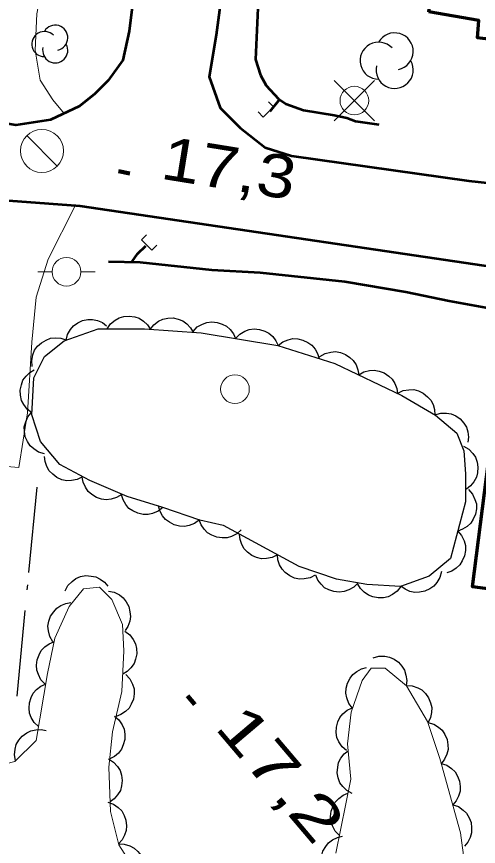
# Model space of a CAD drawing. Extents: x 386081 to 389416, y 5130568 to 5134082.
# Drawn here: x 387648.6 to 387680.8, y 5132142.5 to 5132200.4 of the extents above; entities that cross this region are included whole.
import ezdxf

# ---------------------------------------------------------------- set-up
doc = ezdxf.new("R2010")
doc.units = 0
doc.header["$LTSCALE"] = 1.2
for name, pattern in [('DASH_DOUBLE_DOT', [9.2, 5, -1.2, 0.3, -1.2, 0.3, -1.2]), ('DOT_DASHED', [7.7, 5, -1.2, 0.3, -1.2]), ('LONG_DASHED', [7.5, 6, -1.5])]:
    doc.linetypes.add(name, pattern=pattern)
for name, color, linetype, lineweight in [('19', 7, 'Continuous', 13), ('21', 7, 'LONG_DASHED', 35), ('26', 7, 'Continuous', 35), ('3', 7, 'Continuous', 140), ('31', 7, 'Continuous', 70), ('36', 7, 'Continuous', 13), ('4', 7, 'DASH_DOUBLE_DOT', 53), ('41', 7, 'DOT_DASHED', 25), ('44', 7, 'Continuous', 25)]:
    doc.layers.add(name, color=color, linetype=linetype, lineweight=lineweight)

msp = doc.modelspace()

# ---------------------------------------------------------------- linework, layer by layer
at = {"layer": '19'}
for points in [[(387657.51, 5132207.99), (387653.2, 5132208.54), (387651.89, 5132208.57), (387651.21, 5132207.03), (387650.01, 5132200.58), (387649.9, 5132198.05), (387650.23, 5132195.94), (387651.13, 5132194.59), (387651.9, 5132193.63)], [(387652.67, 5132187.18), (387650.79, 5132183.47), (387649.95, 5132180.8), (387649.65, 5132177.68), (387649.36, 5132172.74), (387648.75, 5132168.92), (387644.24, 5132169.29)]]:
    msp.add_lwpolyline(points, dxfattribs=at)
at = {"layer": '21', "linetype": 'Continuous', "lineweight": 53}
for points in [[(387661.63, 5132241.07), (387656.45, 5132199.38), (387655.99, 5132197.34), (387654.97, 5132195.93), (387654.05, 5132195), (387652.97, 5132194.13), (387650.96, 5132193.18), (387648.54, 5132192.8), (387644.01, 5132193.57), (387636.82, 5132194.51), (387628.83, 5132195.72), (387613.31, 5132197.55), (387603.78, 5132198.93), (387584.34, 5132201.26), (387572.38, 5132203)], [(387663.01, 5132202.96), (387662.5, 5132199.09), (387662.01, 5132196.19), (387662.79, 5132194.03), (387664.18, 5132192.63), (387665.92, 5132191.26), (387667.75, 5132190.66), (387680.13, 5132188.93), (387688.3, 5132188.05), (387702.77, 5132185.99)], [(387702.12, 5132180.25), (387693.73, 5132181.41), (387686.7, 5132182.17), (387653.02, 5132187.15), (387645.82, 5132187.7), (387616.9, 5132191.15), (387605.59, 5132192.82), (387590.47, 5132194.8), (387576, 5132196.92)]]:
    msp.add_lwpolyline(points, dxfattribs=at)
at = {"layer": '26'}
for p, q in [((387666.5, 5132194.09), (387665.79, 5132193.38)), ((387666.5, 5132194.09), (387666.15, 5132194.45)), ((387665.79, 5132193.38), (387665.44, 5132193.74)), ((387657.31, 5132184.8), (387657.66, 5132185.15)), ((387658.03, 5132184.09), (387657.31, 5132184.8)), ((387658.03, 5132184.09), (387658.38, 5132184.44))]:
    msp.add_line(p, q, dxfattribs=at)
at = {"layer": '3'}
for p, q in [((387655.71, 5132189.59), (387656.5, 5132189.45)), ((387660.5, 5132152.99), (387661.01, 5132152.38))]:
    msp.add_line(p, q, dxfattribs=at)
at = {"layer": '31'}
for points in [[(387677.33, 5132200.72), (387678.33, 5132210.2), (387690.43, 5132208.53), (387689.52, 5132199.32), (387686.96, 5132199.65), (387686.84, 5132198.16), (387680.72, 5132198.9), (387680.81, 5132200.12)], [(387688.94, 5132159.46), (387680.39, 5132160.59), (387681.64, 5132170.44), (387690.2, 5132169.42)]]:
    msp.add_lwpolyline(points, close=True, dxfattribs=at)
at = {"layer": '36'}
for p, q in [((387673.55, 5132193.11), (387670.73, 5132195.93)), ((387670.73, 5132193.11), (387673.55, 5132195.93)), ((387651.43, 5132189.94), (387649.31, 5132192.08)), ((387650.08, 5132182.58), (387651.08, 5132182.58)), ((387654.08, 5132182.58), (387653.08, 5132182.58))]:
    msp.add_line(p, q, dxfattribs=at)
for centre, radius in [((387672.144, 5132194.525), 1), ((387650.36, 5132191.011), 1.5), ((387652.074, 5132182.58), 1), ((387663.818, 5132174.39), 1)]:
    msp.add_circle(centre, radius, dxfattribs=at)
at = {"layer": '4'}
msp.add_line((387666.92, 5132194.61), (387666.24, 5132193.76), dxfattribs=at)
for points in [[(387668.72, 5132223.5), (387668.4, 5132222.15), (387667.64, 5132217.63), (387667.35, 5132214.37), (387666.56, 5132209.78), (387665.38, 5132203.87), (387665.41, 5132200.98), (387665.26, 5132197.4), (387665.6, 5132196.3), (387666, 5132195.59), (387666.85, 5132194.66), (387667.37, 5132194.3), (387668.6, 5132193.86), (387670.73, 5132193.51), (387671.61, 5132193.32), (387672.22, 5132193.09), (387673.86, 5132192.86)], [(387656.66, 5132183.29), (387657.02, 5132183.83), (387657.61, 5132184.38)], [(387655.01, 5132183.3), (387657.2, 5132183.25), (387662.2, 5132182.72), (387665.57, 5132182.54), (387671.49, 5132181.91), (387675.72, 5132181.19), (387678.76, 5132180.55), (387688.4, 5132178.79), (387690.22, 5132178.57), (387691.54, 5132178.53), (387692.32, 5132178.59)]]:
    msp.add_lwpolyline(points, dxfattribs=at)
at = {"layer": '41'}
msp.add_lwpolyline([(387648.64, 5132152.97), (387649.45, 5132161.59), (387650.12, 5132168.61)], dxfattribs=at)
at = {"layer": '44'}
for points in [[(387652.05, 5132177.81), (387652.15, 5132178.21), (387652.36, 5132178.56), (387652.57, 5132178.82), (387652.86, 5132179.02), (387653.19, 5132179.17), (387653.57, 5132179.24), (387653.89, 5132179.26), (387654.24, 5132179.18), (387654.58, 5132179.03), (387654.87, 5132178.82)], [(387654.91, 5132178.61), (387655.14, 5132178.95), (387655.46, 5132179.2), (387655.74, 5132179.37), (387656.08, 5132179.46), (387656.45, 5132179.49), (387656.83, 5132179.43), (387657.14, 5132179.34), (387657.44, 5132179.14), (387657.71, 5132178.89), (387657.91, 5132178.59)], [(387657.91, 5132178.56), (387658.16, 5132178.89), (387658.49, 5132179.13), (387658.79, 5132179.28), (387659.13, 5132179.35), (387659.5, 5132179.36), (387659.87, 5132179.27), (387660.18, 5132179.16), (387660.46, 5132178.95), (387660.72, 5132178.68), (387660.9, 5132178.37)], [(387660.91, 5132178.42), (387661.19, 5132178.73), (387661.55, 5132178.93), (387661.85, 5132179.05), (387662.2, 5132179.08), (387662.57, 5132179.05), (387662.93, 5132178.93), (387663.23, 5132178.79), (387663.49, 5132178.55), (387663.71, 5132178.26), (387663.86, 5132177.93)], [(387663.86, 5132177.93), (387664.15, 5132178.23), (387664.51, 5132178.43), (387664.81, 5132178.56), (387665.16, 5132178.59), (387665.53, 5132178.56), (387665.89, 5132178.43), (387666.19, 5132178.3), (387666.45, 5132178.06), (387666.67, 5132177.76), (387666.82, 5132177.44)], [(387649.68, 5132175.97), (387649.65, 5132176.39), (387649.73, 5132176.79), (387649.85, 5132177.1), (387650.06, 5132177.38), (387650.32, 5132177.63), (387650.66, 5132177.82), (387650.96, 5132177.95), (387651.31, 5132177.98), (387651.68, 5132177.95), (387652.03, 5132177.84)], [(387666.82, 5132177.43), (387667.15, 5132177.69), (387667.53, 5132177.84), (387667.85, 5132177.92), (387668.2, 5132177.9), (387668.56, 5132177.82), (387668.9, 5132177.65), (387669.18, 5132177.47), (387669.4, 5132177.19), (387669.58, 5132176.87), (387669.68, 5132176.53)], [(387669.74, 5132176.67), (387670.1, 5132176.88), (387670.5, 5132176.98), (387670.82, 5132177.01), (387671.17, 5132176.95), (387671.52, 5132176.82), (387671.83, 5132176.6), (387672.07, 5132176.38), (387672.26, 5132176.08), (387672.39, 5132175.74), (387672.45, 5132175.38)], [(387649.66, 5132172.74), (387649.33, 5132172.99), (387649.09, 5132173.32), (387648.93, 5132173.61), (387648.86, 5132173.96), (387648.85, 5132174.33), (387648.93, 5132174.7), (387649.04, 5132175.01), (387649.25, 5132175.29), (387649.51, 5132175.55), (387649.82, 5132175.74)], [(387672.45, 5132175.38), (387672.81, 5132175.59), (387673.2, 5132175.69), (387673.53, 5132175.72), (387673.88, 5132175.65), (387674.22, 5132175.52), (387674.54, 5132175.3), (387674.78, 5132175.09), (387674.96, 5132174.79), (387675.1, 5132174.44), (387675.15, 5132174.09)], [(387675.17, 5132174.11), (387675.54, 5132174.29), (387675.95, 5132174.35), (387676.28, 5132174.36), (387676.61, 5132174.27), (387676.95, 5132174.11), (387677.24, 5132173.86), (387677.47, 5132173.63), (387677.63, 5132173.31), (387677.73, 5132172.96), (387677.76, 5132172.6)], [(387650.53, 5132169.88), (387650.13, 5132170), (387649.79, 5132170.22), (387649.54, 5132170.43), (387649.35, 5132170.73), (387649.2, 5132171.07), (387649.15, 5132171.45), (387649.13, 5132171.77), (387649.23, 5132172.11), (387649.38, 5132172.45), (387649.6, 5132172.73)], [(387677.76, 5132172.61), (387678.17, 5132172.72), (387678.57, 5132172.72), (387678.9, 5132172.67), (387679.22, 5132172.52), (387679.52, 5132172.31), (387679.77, 5132172.01), (387679.95, 5132171.74), (387680.05, 5132171.41), (387680.1, 5132171.04), (387680.06, 5132170.68)], [(387679.76, 5132170.41), (387680.12, 5132170.2), (387680.4, 5132169.91), (387680.59, 5132169.64), (387680.7, 5132169.3), (387680.76, 5132168.94), (387680.72, 5132168.56), (387680.65, 5132168.24), (387680.48, 5132167.93), (387680.25, 5132167.64), (387679.96, 5132167.42)], [(387653.19, 5132168.28), (387652.82, 5132168.09), (387652.42, 5132168.01), (387652.09, 5132167.99), (387651.75, 5132168.07), (387651.41, 5132168.22), (387651.11, 5132168.45), (387650.87, 5132168.68), (387650.7, 5132168.99), (387650.58, 5132169.34), (387650.54, 5132169.69)], [(387655.92, 5132167.05), (387655.57, 5132166.83), (387655.18, 5132166.72), (387654.85, 5132166.67), (387654.51, 5132166.72), (387654.16, 5132166.84), (387653.83, 5132167.05), (387653.58, 5132167.25), (387653.39, 5132167.55), (387653.24, 5132167.89), (387653.17, 5132168.24)], [(387680.11, 5132167.39), (387680.38, 5132167.07), (387680.55, 5132166.7), (387680.65, 5132166.39), (387680.65, 5132166.04), (387680.58, 5132165.67), (387680.43, 5132165.32), (387680.26, 5132165.04), (387680, 5132164.8), (387679.69, 5132164.61), (387679.35, 5132164.49)], [(387658.78, 5132166.14), (387658.46, 5132165.88), (387658.08, 5132165.72), (387657.76, 5132165.64), (387657.41, 5132165.65), (387657.05, 5132165.73), (387656.7, 5132165.9), (387656.43, 5132166.07), (387656.2, 5132166.34), (387656.02, 5132166.66), (387655.91, 5132167.01)], [(387661.34, 5132165.27), (387661, 5132165.02), (387660.62, 5132164.88), (387660.3, 5132164.81), (387659.95, 5132164.83), (387659.59, 5132164.92), (387659.25, 5132165.1), (387658.98, 5132165.29), (387658.77, 5132165.56), (387658.59, 5132165.89), (387658.49, 5132166.24)], [(387664.25, 5132164.58), (387663.95, 5132164.3), (387663.58, 5132164.12), (387663.27, 5132164.02), (387662.92, 5132164.01), (387662.55, 5132164.06), (387662.2, 5132164.21), (387661.91, 5132164.37), (387661.67, 5132164.63), (387661.46, 5132164.93), (387661.33, 5132165.27)], [(387679.35, 5132164.49), (387679.62, 5132164.17), (387679.79, 5132163.8), (387679.89, 5132163.48), (387679.89, 5132163.13), (387679.83, 5132162.77), (387679.67, 5132162.42), (387679.5, 5132162.14), (387679.24, 5132161.9), (387678.93, 5132161.7), (387678.59, 5132161.58)], [(387666.78, 5132162.84), (387666.41, 5132162.65), (387666.01, 5132162.57), (387665.68, 5132162.55), (387665.33, 5132162.64), (387664.99, 5132162.78), (387664.69, 5132163.02), (387664.46, 5132163.24), (387664.29, 5132163.55), (387664.17, 5132163.91), (387664.13, 5132164.26)], [(387669.42, 5132161.42), (387669.05, 5132161.23), (387668.65, 5132161.15), (387668.32, 5132161.13), (387667.97, 5132161.21), (387667.64, 5132161.36), (387667.33, 5132161.6), (387667.1, 5132161.82), (387666.93, 5132162.13), (387666.81, 5132162.48), (387666.78, 5132162.84)], [(387678.21, 5132161.66), (387678.1, 5132161.25), (387677.89, 5132160.91), (387677.69, 5132160.65), (387677.4, 5132160.45), (387677.06, 5132160.29), (387676.68, 5132160.22), (387676.36, 5132160.2), (387676.02, 5132160.28), (387675.68, 5132160.43), (387675.38, 5132160.64)], [(387651.97, 5132160.32), (387652.17, 5132160.69), (387652.46, 5132160.98), (387652.72, 5132161.18), (387653.05, 5132161.31), (387653.41, 5132161.38), (387653.79, 5132161.35), (387654.11, 5132161.3), (387654.43, 5132161.14), (387654.73, 5132160.92), (387654.96, 5132160.64)], [(387672.4, 5132160.87), (387672.11, 5132160.57), (387671.75, 5132160.38), (387671.44, 5132160.26), (387671.09, 5132160.23), (387670.72, 5132160.26), (387670.36, 5132160.39), (387670.07, 5132160.53), (387669.82, 5132160.78), (387669.59, 5132161.07), (387669.45, 5132161.4)], [(387675.39, 5132160.63), (387675.13, 5132160.3), (387674.8, 5132160.06), (387674.51, 5132159.9), (387674.17, 5132159.83), (387673.8, 5132159.82), (387673.42, 5132159.9), (387673.12, 5132160.01), (387672.83, 5132160.22), (387672.58, 5132160.49), (387672.39, 5132160.79)], [(387654.99, 5132160.3), (387655.4, 5132160.22), (387655.76, 5132160.03), (387656.03, 5132159.84), (387656.24, 5132159.56), (387656.41, 5132159.23), (387656.5, 5132158.86), (387656.54, 5132158.53), (387656.48, 5132158.19), (387656.35, 5132157.84), (387656.16, 5132157.54)], [(387651.13, 5132156.77), (387650.92, 5132157.12), (387650.82, 5132157.52), (387650.78, 5132157.85), (387650.84, 5132158.19), (387650.96, 5132158.54), (387651.18, 5132158.86), (387651.39, 5132159.11), (387651.68, 5132159.29), (387652.03, 5132159.44), (387652.38, 5132159.5)], [(387656.15, 5132157.5), (387656.48, 5132157.25), (387656.72, 5132156.92), (387656.88, 5132156.63), (387656.95, 5132156.29), (387656.97, 5132155.92), (387656.88, 5132155.54), (387656.78, 5132155.24), (387656.57, 5132154.95), (387656.31, 5132154.69), (387656, 5132154.51)], [(387650.58, 5132153.81), (387650.29, 5132154.11), (387650.11, 5132154.47), (387650, 5132154.78), (387649.98, 5132155.13), (387650.02, 5132155.5), (387650.16, 5132155.86), (387650.31, 5132156.15), (387650.56, 5132156.4), (387650.86, 5132156.61), (387651.19, 5132156.75)], [(387673.45, 5132155.64), (387673.85, 5132155.76), (387674.26, 5132155.75), (387674.59, 5132155.7), (387674.91, 5132155.55), (387675.21, 5132155.34), (387675.46, 5132155.05), (387675.64, 5132154.78), (387675.74, 5132154.44), (387675.79, 5132154.07), (387675.75, 5132153.71)], [(387672.01, 5132152.13), (387671.76, 5132152.46), (387671.62, 5132152.85), (387671.55, 5132153.17), (387671.58, 5132153.52), (387671.67, 5132153.88), (387671.85, 5132154.22), (387672.04, 5132154.48), (387672.31, 5132154.7), (387672.64, 5132154.87), (387672.99, 5132154.97)], [(387656.21, 5132154.48), (387656.49, 5132154.17), (387656.67, 5132153.81), (387656.78, 5132153.49), (387656.79, 5132153.14), (387656.74, 5132152.77), (387656.59, 5132152.42), (387656.44, 5132152.13), (387656.18, 5132151.89), (387655.87, 5132151.68), (387655.54, 5132151.55)], [(387650.12, 5132150.85), (387649.82, 5132151.13), (387649.62, 5132151.49), (387649.49, 5132151.79), (387649.46, 5132152.14), (387649.49, 5132152.51), (387649.62, 5132152.87), (387649.75, 5132153.17), (387649.99, 5132153.43), (387650.29, 5132153.66), (387650.61, 5132153.81)], [(387675.76, 5132153.72), (387676.18, 5132153.7), (387676.56, 5132153.56), (387676.85, 5132153.4), (387677.1, 5132153.15), (387677.32, 5132152.85), (387677.45, 5132152.5), (387677.54, 5132152.18), (387677.52, 5132151.83), (387677.44, 5132151.47), (387677.29, 5132151.14)], [(387671.6, 5132149.17), (387671.29, 5132149.44), (387671.07, 5132149.78), (387670.93, 5132150.08), (387670.88, 5132150.43), (387670.89, 5132150.8), (387671, 5132151.17), (387671.13, 5132151.47), (387671.35, 5132151.74), (387671.63, 5132151.98), (387671.95, 5132152.14)], [(387655.41, 5132151.57), (387655.73, 5132151.31), (387655.95, 5132150.96), (387656.09, 5132150.67), (387656.14, 5132150.32), (387656.14, 5132149.95), (387656.03, 5132149.58), (387655.91, 5132149.28), (387655.69, 5132149), (387655.41, 5132148.76), (387655.09, 5132148.59)], [(387648.52, 5132148.47), (387648.44, 5132148.88), (387648.49, 5132149.28), (387648.57, 5132149.6), (387648.75, 5132149.9), (387648.99, 5132150.18), (387649.3, 5132150.4), (387649.59, 5132150.56), (387649.94, 5132150.63), (387650.31, 5132150.64), (387650.66, 5132150.57)], [(387677.27, 5132151.13), (387677.68, 5132151.02), (387678.02, 5132150.8), (387678.27, 5132150.59), (387678.46, 5132150.29), (387678.61, 5132149.95), (387678.66, 5132149.57), (387678.68, 5132149.25), (387678.59, 5132148.91), (387678.43, 5132148.57), (387678.21, 5132148.28)], [(387671.98, 5132146.18), (387671.62, 5132146.38), (387671.33, 5132146.67), (387671.14, 5132146.93), (387671.01, 5132147.26), (387670.95, 5132147.63), (387670.98, 5132148.01), (387671.04, 5132148.33), (387671.2, 5132148.64), (387671.43, 5132148.94), (387671.7, 5132149.16)], [(387655.01, 5132148.59), (387655.36, 5132148.37), (387655.63, 5132148.06), (387655.81, 5132147.79), (387655.91, 5132147.45), (387655.96, 5132147.08), (387655.9, 5132146.7), (387655.83, 5132146.39), (387655.64, 5132146.09), (387655.4, 5132145.81), (387655.11, 5132145.6)], [(387678.2, 5132148.28), (387678.59, 5132148.15), (387678.92, 5132147.91), (387679.17, 5132147.69), (387679.34, 5132147.38), (387679.47, 5132147.04), (387679.51, 5132146.66), (387679.51, 5132146.33), (387679.41, 5132145.99), (387679.24, 5132145.67), (387679, 5132145.39)], [(387671.11, 5132143.25), (387670.81, 5132143.55), (387670.62, 5132143.91), (387670.51, 5132144.22), (387670.49, 5132144.57), (387670.53, 5132144.94), (387670.67, 5132145.29), (387670.81, 5132145.58), (387671.06, 5132145.83), (387671.36, 5132146.05), (387671.69, 5132146.19)], [(387654.96, 5132145.57), (387655.36, 5132145.43), (387655.68, 5132145.19), (387655.92, 5132144.96), (387656.09, 5132144.65), (387656.22, 5132144.31), (387656.25, 5132143.92), (387656.24, 5132143.6), (387656.12, 5132143.26), (387655.95, 5132142.94), (387655.71, 5132142.67)], [(387679, 5132145.39), (387679.4, 5132145.26), (387679.73, 5132145.02), (387679.97, 5132144.8), (387680.15, 5132144.49), (387680.28, 5132144.15), (387680.32, 5132143.77), (387680.32, 5132143.44), (387680.21, 5132143.11), (387680.05, 5132142.78), (387679.81, 5132142.5)], [(387670.24, 5132140.39), (387670, 5132140.73), (387669.87, 5132141.12), (387669.81, 5132141.45), (387669.85, 5132141.79), (387669.95, 5132142.15), (387670.15, 5132142.48), (387670.34, 5132142.74), (387670.63, 5132142.95), (387670.96, 5132143.11), (387671.32, 5132143.19)], [(387655.69, 5132142.66), (387656.1, 5132142.65), (387656.49, 5132142.52), (387656.79, 5132142.37), (387657.05, 5132142.14), (387657.27, 5132141.84), (387657.42, 5132141.49), (387657.52, 5132141.18), (387657.51, 5132140.83), (387657.45, 5132140.46), (387657.3, 5132140.13)]]:
    msp.add_lwpolyline(points, dxfattribs=at)
at = {"layer": '44', "linetype": 'DOT_DASHED'}
msp.add_lwpolyline([(387658.78, 5132166.14), (387656.3, 5132166.89), (387653.7, 5132168.01), (387651.6, 5132169.13), (387650.25, 5132170.74), (387649.65, 5132172.59), (387649.79, 5132175.18), (387650.54, 5132176.66), (387651.92, 5132177.76), (387654.28, 5132178.61), (387657.51, 5132178.59), (387661.47, 5132178.33), (387666.8, 5132177.44), (387670.77, 5132176.18), (387675.46, 5132173.94), (387677.81, 5132172.57), (387679.29, 5132171.33), (387679.78, 5132170.09), (387679.89, 5132168.49), (387679.88, 5132166.52), (387678.85, 5132162.58), (387677.35, 5132161.35), (387675.36, 5132160.63), (387673.01, 5132160.76), (387670.9, 5132161.14), (387668.3, 5132162.02), (387662.99, 5132164.88), (387661.38, 5132165.26)], close=True, dxfattribs=at)
at = {"layer": '44', "linetype": 'DOT_DASHED', "lineweight": 13}
for points in [[(387629.16, 5132153.45), (387631.14, 5132152.7), (387634.35, 5132151.94), (387637.07, 5132150.94), (387641.65, 5132149.56), (387645.73, 5132148.18), (387647.09, 5132148.05), (387648.46, 5132148.41), (387649.96, 5132149.88), (387650.74, 5132154.56), (387651.25, 5132157.02), (387652.26, 5132159.23), (387653.26, 5132160.46), (387654.38, 5132160.58), (387655.24, 5132159.71), (387655.97, 5132157.98), (387656.08, 5132156.13), (387655.94, 5132153.3), (387655.29, 5132150.47), (387655.03, 5132148.01), (387655.13, 5132144.93), (387655.73, 5132142.59), (387657.08, 5132140.48)], [(387670.86, 5132142.01), (387671.89, 5132147.18), (387671.66, 5132149.64), (387671.92, 5132151.86), (387672.68, 5132154.07), (387673.31, 5132154.93), (387674.3, 5132154.93), (387675.78, 5132153.69), (387677.25, 5132151.21), (387678.1, 5132148.62), (387679.55, 5132143.44), (387680.49, 5132136.53)]]:
    msp.add_lwpolyline(points, dxfattribs=at)
at = {"layer": '44'}
for centre, radius, start, end in [((387651.287, 5132198.91), 0.879, 282.26917, 149.72626), ((387650.531, 5132198.47), 0.879, 44.11537, 269.80396), ((387674.95, 5132197.956), 1.294, 282.26917, 149.72626), ((387651.287, 5132198.03), 0.879, 166.93686, 29.62122), ((387673.838, 5132197.309), 1.294, 44.11537, 269.80396), ((387674.95, 5132196.663), 1.294, 166.93686, 29.62122)]:
    msp.add_arc(centre, radius, start, end, dxfattribs=at)

# ---------------------------------------------------------------- texts
at = {"layer": '3'}
for s, rotation, width, p in [('17,3   ', 350.769, 1.2, (387658.55, 5132189.09)), ('17,2   ', 310.294, 1.4, (387662.33, 5132150.77))]:
    msp.add_text(s, height=3, rotation=rotation, dxfattribs=dict(at, width=width)).set_placement(p)

doc.saveas('drawing.dxf')
